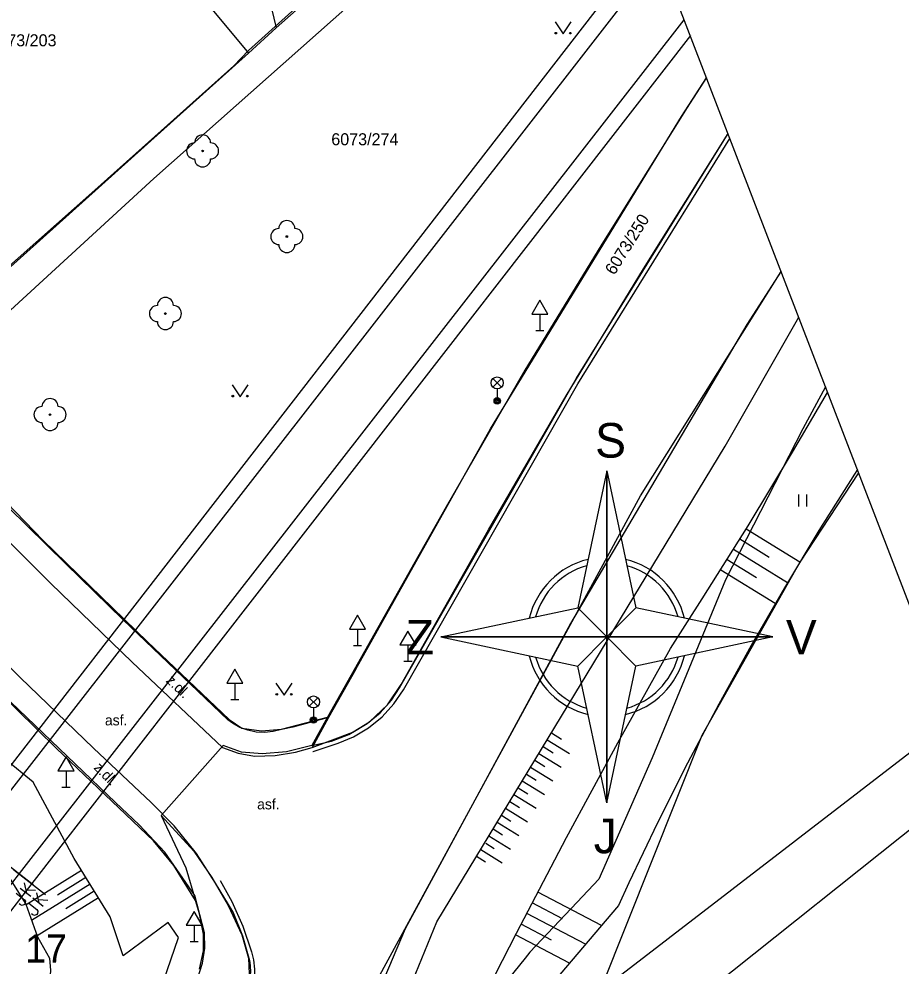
# Model space of a CAD drawing. Extents: x -540150 to -533593, y -1185082 to -1180066.
# Drawn here: x -533731.4 to -533676.5, y -1182208.2 to -1182149.1 of the extents above; entities that cross this region are included whole.
import ezdxf

# ---------------------------------------------------------------- set-up
doc = ezdxf.new("R2010")
doc.units = 0
for name, color, linetype in [('Default', 7, 'Continuous'), ('KN_HRAN_PARCEL', 7, 'Continuous'), ('KN_PARC_Č', 7, 'Continuous'), ('KN_VKP_HRAN_', 7, 'Continuous'), ('rámeček', 7, 'Continuous'), ('Vrstva 1', 7, 'Continuous'), ('Vrstva 10', 7, 'Continuous'), ('Vrstva 11', 7, 'Continuous'), ('Vrstva 14', 7, 'Continuous'), ('Vrstva 15', 7, 'Continuous'), ('Vrstva 18', 7, 'Continuous'), ('Vrstva 22', 7, 'Continuous'), ('Vrstva 33', 7, 'Continuous'), ('Vrstva 34', 7, 'Continuous'), ('Vrstva 36', 7, 'Continuous'), ('Vrstva 40', 7, 'Continuous'), ('Vrstva 7', 7, 'Continuous'), ('Vrstva 8', 7, 'Continuous')]:
    doc.layers.add(name, color=color, linetype=linetype)

# ---------------------------------------------------------------- blocks, each defined once
blk = doc.blocks.new('VN840')
at = {"layer": 'Vrstva 15'}
for points in [[(-0.009, 1.414), (-0.009, -1.086)], [(-1.505, -1.243), (-1.505, -1.145)], [(-1.092, -0.594), (-1.092, -1.243)], [(-0.678, -0.594), (-0.678, -1.421)], [(-0.678, -1.106), (-0.265, -0.594)], [(-0.541, -0.938), (-0.196, -1.421)], [(-1.476, -1.352), (-1.505, -1.243)], [(-1.328, -1.421), (-1.476, -1.352)], [(-1.269, -1.421), (-1.328, -1.421)], [(-1.131, -1.352), (-1.269, -1.421)], [(-1.092, -1.243), (-1.131, -1.352)]]:
    blk.add_lwpolyline(points, dxfattribs=at)

msp = doc.modelspace()

# ---------------------------------------------------------------- linework, layer by layer
at = {"layer": 'Default'}
for p, q in [((-533694.793, -1182177.326), (-533696.606, -1182185.865)), ((-533694.793, -1182177.326), (-533696.606, -1182185.865)), ((-533694.793, -1182177.326), (-533694.793, -1182189.425)), ((-533694.793, -1182177.326), (-533692.979, -1182185.865)), ((-533694.793, -1182185.932), (-533694.793, -1182177.326)), ((-533705.145, -1182187.679), (-533696.606, -1182185.865)), ((-533696.606, -1182185.865), (-533694.793, -1182187.679)), ((-533696.606, -1182185.865), (-533694.793, -1182187.679)), ((-533692.979, -1182185.865), (-533694.793, -1182187.679)), ((-533692.979, -1182185.865), (-533694.793, -1182187.679)), ((-533694.793, -1182198.031), (-533694.793, -1182185.932)), ((-533694.793, -1182187.679), (-533694.793, -1182185.932)), ((-533684.44, -1182187.679), (-533692.979, -1182185.865)), ((-533684.44, -1182187.679), (-533692.979, -1182185.865)), ((-533705.145, -1182187.679), (-533693.046, -1182187.679)), ((-533705.145, -1182187.679), (-533696.606, -1182189.492)), ((-533705.145, -1182187.679), (-533696.606, -1182189.492)), ((-533696.539, -1182187.679), (-533705.145, -1182187.679)), ((-533698.686, -1182187.679), (-533700.485, -1182187.679)), ((-533696.606, -1182189.492), (-533694.793, -1182187.679)), ((-533696.606, -1182189.492), (-533694.793, -1182187.679)), ((-533684.44, -1182187.679), (-533696.539, -1182187.679)), ((-533694.793, -1182187.679), (-533696.539, -1182187.679)), ((-533692.979, -1182189.492), (-533694.793, -1182187.679)), ((-533694.793, -1182187.679), (-533684.44, -1182187.679)), ((-533692.979, -1182189.492), (-533694.793, -1182187.679)), ((-533694.793, -1182187.679), (-533694.793, -1182198.031)), ((-533684.44, -1182187.679), (-533692.979, -1182189.492)), ((-533690.899, -1182187.679), (-533689.1, -1182187.679)), ((-533694.793, -1182198.031), (-533696.606, -1182189.492)), ((-533694.793, -1182198.031), (-533692.979, -1182189.492)), ((-533694.793, -1182198.031), (-533692.979, -1182189.492)), ((-533694.793, -1182191.572), (-533694.793, -1182193.371))]:
    msp.add_line(p, q, dxfattribs=at)
for radius, start, end in [(4.973, 103.63442, 166.36558), (4.973, 13.63442, 76.36558), (4.613, 105.79791, 164.20209), (4.613, 15.79791, 74.20209), (4.973, 193.63442, 256.36558), (4.613, 195.79791, 254.20209), (4.973, 283.63442, 346.36558), (4.613, 285.79791, 344.20209)]:
    msp.add_arc((-533694.793, -1182187.679), radius, start, end, dxfattribs=at)
at = {"layer": 'KN_HRAN_PARCEL'}
for p, q in [((-533717.506, -1182141.124), (-533715.394, -1182149.705)), ((-533723.613, -1182143.472), (-533717.134, -1182151.275)), ((-533715.394, -1182149.705), (-533711.514, -1182146.225)), ((-533717.134, -1182151.275), (-533715.394, -1182149.705)), ((-533738.604, -1182170.575), (-533717.134, -1182151.275)), ((-533688.585, -1182152.789), (-533689.824, -1182154.735)), ((-533689.824, -1182154.735), (-533695.164, -1182163.295)), ((-533692.514, -1182164.725), (-533687.235, -1182156.299)), ((-533695.164, -1182163.295), (-533699.904, -1182171.045)), ((-533697.334, -1182172.655), (-533692.514, -1182164.725)), ((-533692.704, -1182178.885), (-533683.925, -1182164.904)), ((-533699.904, -1182171.045), (-533703.484, -1182177.255)), ((-533681.162, -1182172.089), (-533682.574, -1182174.705)), ((-533702.164, -1182180.995), (-533697.334, -1182172.655)), ((-533682.574, -1182174.705), (-533687.404, -1182184.125)), ((-533735.784, -1182175.625), (-533729.914, -1182181.675)), ((-533703.484, -1182177.255), (-533704.814, -1182179.565)), ((-533679.102, -1182177.446), (-533682.774, -1182183.015)), ((-533709.064, -1182208.995), (-533692.704, -1182178.885)), ((-533704.814, -1182179.565), (-533706.754, -1182183.015)), ((-533707.614, -1182190.635), (-533702.164, -1182180.995)), ((-533729.914, -1182181.675), (-533723.414, -1182187.975)), ((-533706.754, -1182183.015), (-533712.194, -1182192.685)), ((-533682.774, -1182183.015), (-533688.864, -1182193.825)), ((-533687.404, -1182184.125), (-533691.974, -1182195.215)), ((-533729.094, -1182194.625), (-533737.004, -1182186.875)), ((-533723.414, -1182187.975), (-533718.334, -1182192.825)), ((-533708.454, -1182191.915), (-533707.614, -1182190.635)), ((-533709.584, -1182192.975), (-533708.454, -1182191.915)), ((-533718.334, -1182192.825), (-533717.544, -1182193.365)), ((-533715.064, -1182193.425), (-533712.194, -1182192.685)), ((-533712.194, -1182192.685), (-533713.184, -1182194.445)), ((-533673.192, -1182192.81), (-533695.234, -1182209.775)), ((-533717.544, -1182193.365), (-533716.304, -1182193.535)), ((-533716.304, -1182193.535), (-533715.064, -1182193.425)), ((-533710.864, -1182193.765), (-533709.584, -1182192.975)), ((-533711.944, -1182194.185), (-533710.864, -1182193.765)), ((-533688.864, -1182193.825), (-533695.234, -1182209.775)), ((-533723.054, -1182200.385), (-533729.094, -1182194.625)), ((-533718.704, -1182194.455), (-533722.564, -1182198.805)), ((-533717.554, -1182194.855), (-533718.704, -1182194.455)), ((-533713.184, -1182194.445), (-533714.764, -1182194.845)), ((-533713.184, -1182194.445), (-533711.944, -1182194.185)), ((-533716.264, -1182194.975), (-533717.554, -1182194.855)), ((-533714.764, -1182194.845), (-533716.264, -1182194.975)), ((-533691.974, -1182195.215), (-533695.294, -1182202.775)), ((-533698.384, -1182217.585), (-533671.808, -1182196.409)), ((-533722.564, -1182198.805), (-533721.034, -1182202.075)), ((-533721.784, -1182201.935), (-533723.054, -1182200.385)), ((-533720.424, -1182204.105), (-533721.784, -1182201.935)), ((-533721.034, -1182202.075), (-533720.424, -1182204.105)), ((-533695.294, -1182202.775), (-533696.644, -1182204.205)), ((-533720.174, -1182204.935), (-533720.424, -1182204.105)), ((-533696.644, -1182204.205), (-533699.584, -1182207.335)), ((-533719.924, -1182206.205), (-533720.174, -1182204.935)), ((-533719.924, -1182207.245), (-533719.924, -1182206.205)), ((-533720.174, -1182208.385), (-533719.924, -1182207.245)), ((-533699.884, -1182207.705), (-533703.294, -1182211.915)), ((-533699.584, -1182207.335), (-533699.884, -1182207.705))]:
    msp.add_line(p, q, dxfattribs=at)
at = {"layer": 'KN_VKP_HRAN_'}
for p, q in [((-533722.564, -1182198.805), (-533720.524, -1182201.045)), ((-533720.524, -1182201.045), (-533719.404, -1182202.685)), ((-533719.404, -1182202.685), (-533718.384, -1182204.415)), ((-533718.384, -1182204.415), (-533717.534, -1182206.255)), ((-533717.534, -1182206.255), (-533717.114, -1182207.705)), ((-533717.114, -1182207.705), (-533717.064, -1182209.175))]:
    msp.add_line(p, q, dxfattribs=at)
at = {"layer": 'rámeček'}
msp.add_line((-533593.193, -1182400.806), (-533696.221, -1182132.937), dxfattribs=at)
at = {"layer": 'Vrstva 1'}
for points in [[(-533812.634, -1182177.711), (-533736.848, -1182198.891), (-533734.857, -1182199.448), (-533733.786, -1182198.065), (-533691.949, -1182144.042)], [(-533814.533, -1182178.442), (-533737.142, -1182199.988), (-533734.625, -1182200.688), (-533733.05, -1182198.663), (-533691.493, -1182145.228)], [(-533803.24, -1182190.706), (-533801.188, -1182191.114), (-533734.981, -1182203.91), (-533732.853, -1182204.306), (-533731.397, -1182202.435), (-533689.968, -1182149.193)], [(-533689.584, -1182150.19), (-533730.622, -1182203.055), (-533732.52, -1182205.499), (-533735.186, -1182205.234), (-533787.342, -1182199.788), (-533789.097, -1182199.601)]]:
    msp.add_lwpolyline(points, dxfattribs=at)
at = {"layer": 'Vrstva 10'}
for p, q in [((-533696.674, -1182171.535), (-533687.234, -1182156.3)), ((-533683.936, -1182164.876), (-533686.059, -1182168.19)), ((-533686.059, -1182168.19), (-533697.06, -1182186.841)), ((-533707.704, -1182190.855), (-533696.674, -1182171.535)), ((-533732.972, -1182180.827), (-533729.447, -1182184.34)), ((-533729.447, -1182184.34), (-533724.379, -1182189.258)), ((-533731.363, -1182190.211), (-533735.423, -1182186.192)), ((-533697.06, -1182186.841), (-533707.364, -1182205.885)), ((-533724.379, -1182189.258), (-533718.749, -1182194.571)), ((-533726.788, -1182194.608), (-533731.363, -1182190.211)), ((-533713.162, -1182194.566), (-533710.624, -1182193.625)), ((-533723.187, -1182198.01), (-533726.788, -1182194.608)), ((-533707.364, -1182205.885), (-533712.034, -1182216.915))]:
    msp.add_line(p, q, dxfattribs=at)
for points in [[(-533710.624, -1182193.625), (-533709.72, -1182193.081), (-533708.909, -1182192.408), (-533708.209, -1182191.619), (-533707.704, -1182190.855)], [(-533718.749, -1182194.571), (-533717.777, -1182194.923), (-533716.758, -1182195.117)], [(-533716.758, -1182195.117), (-533715.465, -1182195.066), (-533714.187, -1182194.856), (-533713.162, -1182194.566)], [(-533719.173, -1182203.031), (-533720.363, -1182201.174), (-533721.747, -1182199.456), (-533723.187, -1182198.01)], [(-533717.034, -1182207.875), (-533717.484, -1182206.328), (-533718.085, -1182204.834), (-533719.173, -1182203.031)], [(-533717.594, -1182210.665), (-533717.327, -1182210.166), (-533717.134, -1182209.634), (-533717.017, -1182209.081), (-533716.98, -1182208.516), (-533717.022, -1182207.952), (-533717.034, -1182207.875)]]:
    msp.add_lwpolyline(points, dxfattribs=at)
at = {"layer": 'Vrstva 11'}
for p, q in [((-533702.038, -1182174.71), (-533690.137, -1182155.238)), ((-533696.598, -1182171.897), (-533687.121, -1182156.596)), ((-533707.474, -1182190.975), (-533696.598, -1182171.897)), ((-533710.443, -1182189.686), (-533702.038, -1182174.71)), ((-533728.518, -1182183.126), (-533732.097, -1182179.583)), ((-533724.938, -1182186.61), (-533728.518, -1182183.126)), ((-533718.415, -1182192.851), (-533724.938, -1182186.61)), ((-533710.443, -1182189.686), (-533712.136, -1182192.692)), ((-533725.409, -1182197.998), (-533731.942, -1182191.753)), ((-533712.136, -1182192.692), (-533713.162, -1182194.566))]:
    msp.add_line(p, q, dxfattribs=at)
for points in [[(-533690.137, -1182155.238), (-533688.574, -1182152.816)], [(-533710.574, -1182193.915), (-533709.638, -1182193.35), (-533708.793, -1182192.655), (-533708.06, -1182191.845), (-533707.474, -1182190.975)], [(-533715.074, -1182193.453), (-533715.589, -1182193.583), (-533716.117, -1182193.635), (-533716.648, -1182193.607), (-533717.168, -1182193.499), (-533717.666, -1182193.315), (-533718.131, -1182193.058), (-533718.415, -1182192.851)], [(-533712.136, -1182192.692), (-533714.36, -1182193.307), (-533715.074, -1182193.453)], [(-533713.106, -1182194.821), (-533713.091, -1182194.818), (-533711.529, -1182194.311), (-533710.574, -1182193.915)], [(-533720.466, -1182203.808), (-533722.341, -1182201.106), (-533723.943, -1182199.403), (-533725.409, -1182197.998)], [(-533718.887, -1182202.87), (-533718.16, -1182204.165), (-533717.473, -1182205.714), (-533716.936, -1182207.321), (-533716.804, -1182207.815)], [(-533720.734, -1182209.765), (-533720.29, -1182208.926), (-533719.993, -1182208.024), (-533719.852, -1182207.085), (-533719.869, -1182206.136), (-533720.466, -1182203.808)], [(-533716.804, -1182207.815), (-533716.742, -1182208.397), (-533716.764, -1182209.015), (-533716.858, -1182209.559), (-533717.034, -1182210.118), (-533717.284, -1182210.647), (-533717.364, -1182210.785)]]:
    msp.add_lwpolyline(points, dxfattribs=at)
at = {"layer": 'Vrstva 14'}
for p, q in [((-533687.42, -1182175.791), (-533682.833, -1182167.745)), ((-533683.212, -1182176.16), (-533681.03, -1182172.432)), ((-533705.384, -1182205.435), (-533687.42, -1182175.791)), ((-533685.994, -1182180.757), (-533683.212, -1182176.16)), ((-533688.844, -1182185.312), (-533685.994, -1182180.757)), ((-533690.834, -1182188.405), (-533688.844, -1182185.312)), ((-533685.806, -1182188.217), (-533687.816, -1182191.862)), ((-533694.1, -1182194.279), (-533690.834, -1182188.405)), ((-533697.296, -1182200.192), (-533694.1, -1182194.279)), ((-533700.421, -1182206.143), (-533697.296, -1182200.192)), ((-533694.074, -1182204.425), (-533699.754, -1182211.115)), ((-533712.074, -1182221.665), (-533705.384, -1182205.435)), ((-533702.544, -1182210.285), (-533700.421, -1182206.143))]:
    msp.add_line(p, q, dxfattribs=at)
for points in [[(-533679.177, -1182177.248), (-533679.359, -1182177.524), (-533681.576, -1182181.047)], [(-533681.576, -1182181.047), (-533683.725, -1182184.612), (-533685.806, -1182188.217)], [(-533687.816, -1182191.862), (-533689.757, -1182195.544), (-533691.626, -1182199.264)], [(-533725.804, -1182213.005), (-533722.894, -1182210.535), (-533721.494, -1182206.415), (-533722.124, -1182205.485), (-533724.934, -1182207.555), (-533725.744, -1182205.125), (-533727.994, -1182201.485), (-533730.554, -1182196.725), (-533732.264, -1182195.325), (-533735.484, -1182195.455), (-533737.364, -1182196.585), (-533740.134, -1182198.685), (-533740.054, -1182199.915)], [(-533734.554, -1182206.725), (-533736.534, -1182201.565), (-533735.934, -1182199.125), (-533734.024, -1182198.605), (-533733.284, -1182200.715), (-533730.994, -1182204.335), (-533730.284, -1182206.375), (-533729.534, -1182207.705), (-533729.464, -1182208.485), (-533729.594, -1182210.185), (-533734.054, -1182209.945), (-533734.554, -1182206.725)], [(-533691.626, -1182199.264), (-533693.423, -1182203.018), (-533694.074, -1182204.425)]]:
    msp.add_lwpolyline(points, dxfattribs=at)
at = {"layer": 'Vrstva 15'}
for p, q in [((-533682.772, -1182183.012), (-533686.114, -1182180.952)), ((-533684.68, -1182182.717), (-533686.508, -1182181.591)), ((-533683.541, -1182184.3), (-533686.901, -1182182.229)), ((-533685.467, -1182183.994), (-533687.295, -1182182.868)), ((-533684.301, -1182185.594), (-533687.688, -1182183.506)), ((-533698.509, -1182194.089), (-533697.116, -1182194.94)), ((-533698.249, -1182193.661), (-533697.623, -1182194.044)), ((-533698.767, -1182194.516), (-533698.145, -1182194.897)), ((-533699.027, -1182194.944), (-533697.638, -1182195.793)), ((-533699.545, -1182195.799), (-533698.159, -1182196.646)), ((-533699.285, -1182195.371), (-533698.666, -1182195.75)), ((-533699.804, -1182196.227), (-533699.188, -1182196.604)), ((-533700.063, -1182196.655), (-533698.681, -1182197.5)), ((-533700.581, -1182197.509), (-533699.203, -1182198.353)), ((-533700.322, -1182197.083), (-533699.71, -1182197.457)), ((-533700.84, -1182197.937), (-533700.235, -1182198.314)), ((-533701.359, -1182198.792), (-533700.765, -1182199.162)), ((-533701.099, -1182198.364), (-533699.736, -1182199.214)), ((-533701.617, -1182199.219), (-533700.266, -1182200.063)), ((-533701.877, -1182199.647), (-533701.294, -1182200.011)), ((-533702.332, -1182200.542), (-533701.823, -1182200.859)), ((-533702.136, -1182200.075), (-533700.795, -1182200.911)), ((-533702.654, -1182200.93), (-533701.324, -1182201.76)), ((-533702.913, -1182201.357), (-533702.352, -1182201.708)), ((-533727.522, -1182202.248), (-533730.977, -1182204.383)), ((-533727.259, -1182202.673), (-533729.034, -1182203.77)), ((-533726.997, -1182203.098), (-533730.64, -1182205.351)), ((-533726.734, -1182203.524), (-533728.508, -1182204.621)), ((-533726.471, -1182203.949), (-533730.304, -1182206.318)), ((-533695.128, -1182205.667), (-533699.091, -1182203.589)), ((-533697.546, -1182205.246), (-533699.44, -1182204.254)), ((-533696.123, -1182206.839), (-533699.788, -1182204.918)), ((-533698.242, -1182206.575), (-533700.136, -1182205.582)), ((-533697.118, -1182208.011), (-533700.484, -1182206.247))]:
    msp.add_line(p, q, dxfattribs=at)
at = {"layer": 'Vrstva 22'}
for centre in [(-533719.984, -1182157.375), (-533714.734, -1182162.715), (-533722.304, -1182167.515), (-533729.494, -1182173.815)]:
    msp.add_circle(centre, 0.05, dxfattribs=at)
for centre, start, end in [((-533720.484, -1182157.375), 90, 270), ((-533719.984, -1182156.875), 0, 180), ((-533719.484, -1182157.375), 270, 90), ((-533719.984, -1182157.875), 180, 0), ((-533715.234, -1182162.715), 90, 270), ((-533714.734, -1182162.215), 0, 180), ((-533714.234, -1182162.715), 270, 90), ((-533714.734, -1182163.215), 180, 0), ((-533722.304, -1182167.015), 0, 180), ((-533722.804, -1182167.515), 90, 270), ((-533721.804, -1182167.515), 270, 90), ((-533722.304, -1182168.015), 180, 0), ((-533729.494, -1182173.315), 0, 180), ((-533729.994, -1182173.815), 90, 270), ((-533728.994, -1182173.815), 270, 90), ((-533729.494, -1182174.315), 180, 0)]:
    msp.add_arc(centre, 0.5, start, end, dxfattribs=at)
at = {"layer": 'Vrstva 33'}
for p, q in [((-533701.889, -1182172.105), (-533701.359, -1182171.575)), ((-533701.889, -1182171.575), (-533701.359, -1182172.105)), ((-533701.624, -1182172.215), (-533701.624, -1182172.965)), ((-533713.339, -1182191.995), (-533712.809, -1182191.465)), ((-533713.339, -1182191.465), (-533712.809, -1182191.995)), ((-533713.074, -1182192.105), (-533713.074, -1182192.855))]:
    msp.add_line(p, q, dxfattribs=at)
for centre, radius in [((-533701.624, -1182171.84), 0.375), ((-533701.624, -1182172.965), 0.2), ((-533701.624, -1182172.965), 0.145), ((-533701.624, -1182172.965), 0.0876), ((-533713.074, -1182191.73), 0.375), ((-533713.074, -1182192.855), 0.2), ((-533713.074, -1182192.855), 0.145), ((-533713.074, -1182192.855), 0.0876)]:
    msp.add_circle(centre, radius, dxfattribs=at)
at = {"layer": 'Vrstva 34'}
for p, q in [((-533698.964, -1182167.547), (-533698.964, -1182168.565)), ((-533699.214, -1182168.565), (-533698.714, -1182168.565)), ((-533710.324, -1182187.187), (-533710.324, -1182188.205)), ((-533710.574, -1182188.205), (-533710.074, -1182188.205)), ((-533707.184, -1182188.177), (-533707.184, -1182189.195)), ((-533707.434, -1182189.195), (-533706.934, -1182189.195)), ((-533717.982, -1182190.553), (-533717.982, -1182191.571)), ((-533718.232, -1182191.571), (-533717.732, -1182191.571)), ((-533728.498, -1182196.024), (-533728.498, -1182197.042)), ((-533728.748, -1182197.042), (-533728.248, -1182197.042)), ((-533720.514, -1182205.657), (-533720.514, -1182206.675)), ((-533720.764, -1182206.675), (-533720.264, -1182206.675))]:
    msp.add_line(p, q, dxfattribs=at)
for points in [[(-533699.464, -1182167.547), (-533698.464, -1182167.547), (-533698.964, -1182166.681)], [(-533710.824, -1182187.187), (-533709.824, -1182187.187), (-533710.324, -1182186.321)], [(-533707.684, -1182188.177), (-533706.684, -1182188.177), (-533707.184, -1182187.311)], [(-533718.482, -1182190.553), (-533717.482, -1182190.553), (-533717.982, -1182189.687)], [(-533728.998, -1182196.024), (-533727.998, -1182196.024), (-533728.498, -1182195.158)], [(-533721.014, -1182205.657), (-533720.014, -1182205.657), (-533720.514, -1182204.791)]]:
    msp.add_lwpolyline(points, close=True, dxfattribs=at)
at = {"layer": 'Vrstva 36'}
for p, q in [((-533682.825, -1182179.551), (-533682.825, -1182178.801)), ((-533682.325, -1182179.551), (-533682.325, -1182178.801))]:
    msp.add_line(p, q, dxfattribs=at)
for points in [[(-533698.019, -1182149.335), (-533697.519, -1182150.085), (-533697.019, -1182149.335)], [(-533718.151, -1182171.964), (-533717.651, -1182172.714), (-533717.151, -1182171.964)], [(-533715.411, -1182190.556), (-533714.911, -1182191.306), (-533714.411, -1182190.556)]]:
    msp.add_lwpolyline(points, dxfattribs=at)
for centre in [(-533697.969, -1182150.034), (-533697.07, -1182150.034), (-533718.101, -1182172.664), (-533717.202, -1182172.664), (-533715.361, -1182191.256), (-533714.461, -1182191.256)]:
    msp.add_circle(centre, 0.05, dxfattribs=at)
at = {"layer": 'Vrstva 7'}
msp.add_line((-533726.694, -1182159.815), (-533736.215, -1182168.245), dxfattribs=at)
for points in [[(-533697.66, -1182133.49), (-533697.624, -1182133.525), (-533707.554, -1182142.465), (-533717.114, -1182151.115)], [(-533695.546, -1182134.691), (-533723.024, -1182159.105), (-533736.324, -1182171.305)], [(-533718.044, -1182152.075), (-533726.694, -1182159.815)]]:
    msp.add_lwpolyline(points, dxfattribs=at)
at = {"layer": 'Vrstva 8'}
msp.add_line((-533718.044, -1182152.075), (-533717.114, -1182151.115), dxfattribs=at)

# ---------------------------------------------------------------- block references
at = {"layer": 'Vrstva 18'}
for p, rotation in [((-533731.398, -1182202.435), 52.113125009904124), ((-533730.623, -1182203.055), 52.17880006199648)]:
    msp.add_blockref('VN840', p, dxfattribs=dict(at, rotation=rotation))

# ---------------------------------------------------------------- texts
at = {"layer": 'Default'}
for s, p in [('S', (-533695.523, -1182176.499)), ('Z', (-533707.327, -1182188.773)), ('V', (-533683.634, -1182188.773)), ('J', (-533695.609, -1182201.166))]:
    msp.add_text(s, height=2.159, rotation=0, dxfattribs=at).set_placement(p)
at = {"layer": 'KN_PARC_Č'}
for s, p in [('6073/203', (-533733.274, -1182150.855)), ('6073/274', (-533711.964, -1182157.025))]:
    msp.add_text(s, height=0.75, dxfattribs=at).set_placement(p)
msp.add_text('6073/250', height=0.75, rotation=58, dxfattribs=at).set_placement((-533694.324, -1182165.165))
at = {"layer": 'Vrstva 14'}
msp.add_text('17', height=1.75, dxfattribs=at).set_placement((-533731.046, -1182207.979))
at = {"layer": 'Vrstva 40'}
for rotation, p in [(316.26565, (-533722.306, -1182190.452)), (314.52423, (-533726.809, -1182195.872))]:
    msp.add_text('z.dl.', height=0.65, rotation=rotation, dxfattribs=at).set_placement(p)
for p in [(-533726.073, -1182193.193), (-533716.586, -1182198.43)]:
    msp.add_text('asf.', height=0.65, dxfattribs=at).set_placement(p)

doc.saveas('drawing.dxf')
